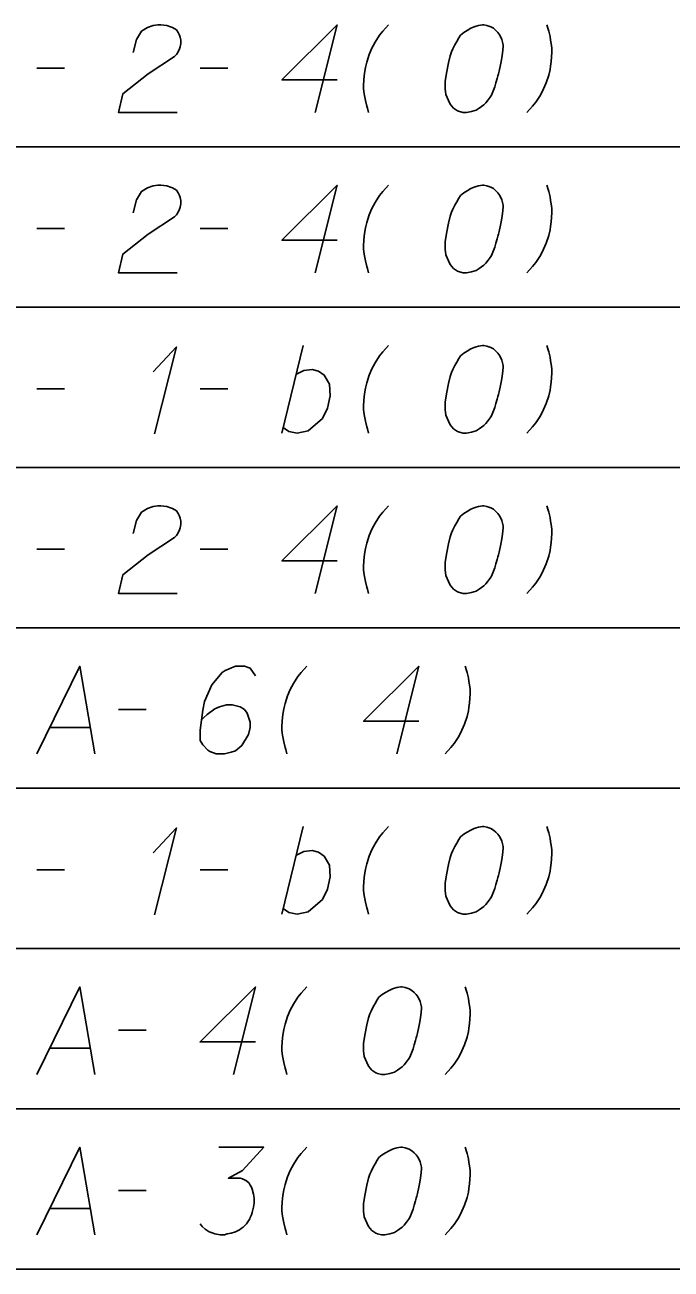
# Model space of a CAD drawing. Extents: x 2074207 to 2076812, y 516372 to 523312.
# Drawn here: x 2076453.5 to 2076488.9, y 517813.3 to 517881.6 of the extents above; entities that cross this region are included whole.
import ezdxf

# ---------------------------------------------------------------- set-up
doc = ezdxf.new("R2010")
doc.units = 0
for name, color, linetype in [('Prop DirtTable_ Soil Test Results - Outline (Major)', 7, 'Continuous'), ('Prop DirtTable_ Soil Test Results - Outline (Minor)', 7, 'Continuous'), ('Prop DirtTable_ Soil Test Results - Tx (Sample Data)', 7, 'Continuous')]:
    doc.layers.add(name, color=color, linetype=linetype)

msp = doc.modelspace()

# ---------------------------------------------------------------- linework, layer by layer
at = {"layer": 'Prop DirtTable_ Soil Test Results - Outline (Major)'}
msp.add_line((2076260.609, 517813.318), (2076811.903, 517813.318), dxfattribs=at)
at = {"layer": 'Prop DirtTable_ Soil Test Results - Outline (Minor)'}
for p, q in [((2076260.609, 517874.918), (2076811.903, 517874.918)), ((2076260.609, 517874.918), (2076811.903, 517874.918)), ((2076260.609, 517866.118), (2076811.903, 517866.118)), ((2076260.609, 517866.118), (2076811.903, 517866.118)), ((2076260.609, 517857.318), (2076811.903, 517857.318)), ((2076260.609, 517857.318), (2076811.903, 517857.318)), ((2076260.609, 517848.518), (2076811.903, 517848.518)), ((2076260.609, 517848.518), (2076811.903, 517848.518)), ((2076260.609, 517839.718), (2076811.903, 517839.718)), ((2076260.609, 517839.718), (2076811.903, 517839.718)), ((2076260.609, 517830.918), (2076811.903, 517830.918)), ((2076260.609, 517830.918), (2076811.903, 517830.918)), ((2076260.609, 517822.118), (2076811.903, 517822.118)), ((2076260.609, 517822.118), (2076811.903, 517822.118)), ((2076260.609, 517813.318), (2076811.903, 517813.318))]:
    msp.add_line(p, q, dxfattribs=at)
at = {"layer": 'Prop DirtTable_ Soil Test Results - Tx (Sample Data)'}
for points in [[(2076459.447, 517880.095), (2076459.623, 517880.813), (2076459.906, 517881.267), (2076460.223, 517881.456), (2076460.54, 517881.569), (2076460.787, 517881.607), (2076460.964, 517881.607), (2076461.281, 517881.569), (2076461.493, 517881.493), (2076461.599, 517881.456), (2076461.81, 517881.342), (2076461.916, 517881.191), (2076461.987, 517881.04), (2076462.022, 517880.926), (2076462.057, 517880.775), (2076462.057, 517880.586), (2076462.022, 517880.397), (2076461.987, 517880.284), (2076461.916, 517880.133), (2076461.81, 517879.982), (2076461.705, 517879.868), (2076460.258, 517878.923), (2076458.883, 517877.827), (2076458.636, 517876.807), (2076461.846, 517876.807)], [(2076470.629, 517878.583), (2076467.596, 517878.583), (2076470.629, 517881.607), (2076469.43, 517876.807)], [(2076473.451, 517881.607), (2076473.134, 517881.267), (2076472.958, 517881.04), (2076472.711, 517880.662), (2076472.534, 517880.322), (2076472.393, 517879.982), (2076472.252, 517879.566), (2076472.181, 517879.263), (2076472.146, 517879.075), (2076472.111, 517878.81), (2076472.076, 517878.319), (2076472.076, 517878.092), (2076472.111, 517877.827), (2076472.146, 517877.638), (2076472.181, 517877.449), (2076472.252, 517877.147), (2076472.287, 517877.034), (2076472.358, 517876.807)], [(2076478.672, 517881.607), (2076478.602, 517881.607), (2076478.39, 517881.569), (2076478.249, 517881.531), (2076478.143, 517881.493), (2076477.967, 517881.418), (2076477.755, 517881.304), (2076477.579, 517881.191), (2076477.402, 517881.04), (2076477.296, 517880.889), (2076477.191, 517880.7), (2076477.085, 517880.511), (2076476.979, 517880.284), (2076476.908, 517880.133), (2076476.838, 517879.906), (2076476.732, 517879.528), (2076476.626, 517878.961), (2076476.556, 517878.508), (2076476.556, 517878.092), (2076476.591, 517877.789), (2076476.732, 517877.449), (2076476.838, 517877.26), (2076477.014, 517877.034), (2076477.226, 517876.882), (2076477.332, 517876.845), (2076477.543, 517876.807), (2076477.72, 517876.807), (2076478.002, 517876.845), (2076478.249, 517876.92), (2076478.425, 517877.034), (2076478.672, 517877.223), (2076478.778, 517877.336), (2076478.919, 517877.487), (2076479.025, 517877.638), (2076479.095, 517877.752), (2076479.166, 517877.941), (2076479.201, 517878.016), (2076479.272, 517878.205), (2076479.342, 517878.432), (2076479.413, 517878.659), (2076479.448, 517878.81), (2076479.483, 517878.923), (2076479.519, 517879.075), (2076479.589, 517879.415), (2076479.625, 517879.604), (2076479.66, 517879.793), (2076479.695, 517880.057), (2076479.73, 517880.397), (2076479.73, 517880.511), (2076479.695, 517880.662), (2076479.66, 517880.813), (2076479.554, 517881.04), (2076479.448, 517881.191), (2076479.342, 517881.304), (2076479.201, 517881.418), (2076479.06, 517881.493), (2076478.954, 517881.531), (2076478.849, 517881.569), (2076478.672, 517881.607)], [(2076481.036, 517876.807), (2076481.353, 517877.147), (2076481.529, 517877.374), (2076481.776, 517877.752), (2076481.953, 517878.092), (2076482.094, 517878.432), (2076482.235, 517878.848), (2076482.306, 517879.15), (2076482.341, 517879.339), (2076482.376, 517879.604), (2076482.411, 517880.095), (2076482.411, 517880.322), (2076482.376, 517880.586), (2076482.341, 517880.775), (2076482.306, 517880.964), (2076482.235, 517881.267), (2076482.2, 517881.38), (2076482.129, 517881.607)], [(2076454.156, 517879.226), (2076455.672, 517879.226)], [(2076463.116, 517879.226), (2076464.632, 517879.226)], [(2076459.447, 517871.295), (2076459.623, 517872.013), (2076459.906, 517872.467), (2076460.223, 517872.656), (2076460.54, 517872.769), (2076460.787, 517872.807), (2076460.964, 517872.807), (2076461.281, 517872.769), (2076461.493, 517872.693), (2076461.599, 517872.656), (2076461.81, 517872.542), (2076461.916, 517872.391), (2076461.987, 517872.24), (2076462.022, 517872.126), (2076462.057, 517871.975), (2076462.057, 517871.786), (2076462.022, 517871.597), (2076461.987, 517871.484), (2076461.916, 517871.333), (2076461.81, 517871.182), (2076461.705, 517871.068), (2076460.258, 517870.123), (2076458.883, 517869.027), (2076458.636, 517868.007), (2076461.846, 517868.007)], [(2076470.629, 517869.783), (2076467.596, 517869.783), (2076470.629, 517872.807), (2076469.43, 517868.007)], [(2076473.451, 517872.807), (2076473.134, 517872.467), (2076472.958, 517872.24), (2076472.711, 517871.862), (2076472.534, 517871.522), (2076472.393, 517871.182), (2076472.252, 517870.766), (2076472.181, 517870.463), (2076472.146, 517870.275), (2076472.111, 517870.01), (2076472.076, 517869.519), (2076472.076, 517869.292), (2076472.111, 517869.027), (2076472.146, 517868.838), (2076472.181, 517868.649), (2076472.252, 517868.347), (2076472.287, 517868.234), (2076472.358, 517868.007)], [(2076478.672, 517872.807), (2076478.602, 517872.807), (2076478.39, 517872.769), (2076478.249, 517872.731), (2076478.143, 517872.693), (2076477.967, 517872.618), (2076477.755, 517872.504), (2076477.579, 517872.391), (2076477.402, 517872.24), (2076477.296, 517872.089), (2076477.191, 517871.9), (2076477.085, 517871.711), (2076476.979, 517871.484), (2076476.908, 517871.333), (2076476.838, 517871.106), (2076476.732, 517870.728), (2076476.626, 517870.161), (2076476.556, 517869.708), (2076476.556, 517869.292), (2076476.591, 517868.989), (2076476.732, 517868.649), (2076476.838, 517868.46), (2076477.014, 517868.234), (2076477.226, 517868.082), (2076477.332, 517868.045), (2076477.543, 517868.007), (2076477.72, 517868.007), (2076478.002, 517868.045), (2076478.249, 517868.12), (2076478.425, 517868.234), (2076478.672, 517868.423), (2076478.778, 517868.536), (2076478.919, 517868.687), (2076479.025, 517868.838), (2076479.095, 517868.952), (2076479.166, 517869.141), (2076479.201, 517869.216), (2076479.272, 517869.405), (2076479.342, 517869.632), (2076479.413, 517869.859), (2076479.448, 517870.01), (2076479.483, 517870.123), (2076479.519, 517870.275), (2076479.589, 517870.615), (2076479.625, 517870.804), (2076479.66, 517870.993), (2076479.695, 517871.257), (2076479.73, 517871.597), (2076479.73, 517871.711), (2076479.695, 517871.862), (2076479.66, 517872.013), (2076479.554, 517872.24), (2076479.448, 517872.391), (2076479.342, 517872.504), (2076479.201, 517872.618), (2076479.06, 517872.693), (2076478.954, 517872.731), (2076478.849, 517872.769), (2076478.672, 517872.807)], [(2076481.036, 517868.007), (2076481.353, 517868.347), (2076481.529, 517868.574), (2076481.776, 517868.952), (2076481.953, 517869.292), (2076482.094, 517869.632), (2076482.235, 517870.048), (2076482.306, 517870.35), (2076482.341, 517870.539), (2076482.376, 517870.804), (2076482.411, 517871.295), (2076482.411, 517871.522), (2076482.376, 517871.786), (2076482.341, 517871.975), (2076482.306, 517872.164), (2076482.235, 517872.467), (2076482.2, 517872.58), (2076482.129, 517872.807)], [(2076454.156, 517870.426), (2076455.672, 517870.426)], [(2076463.116, 517870.426), (2076464.632, 517870.426)], [(2076460.54, 517862.571), (2076461.81, 517863.931), (2076460.611, 517859.169)], [(2076467.596, 517859.207), (2076468.76, 517864.007)], [(2076473.451, 517864.007), (2076473.134, 517863.667), (2076472.958, 517863.44), (2076472.711, 517863.062), (2076472.534, 517862.722), (2076472.393, 517862.382), (2076472.252, 517861.966), (2076472.181, 517861.663), (2076472.146, 517861.475), (2076472.111, 517861.21), (2076472.076, 517860.719), (2076472.076, 517860.492), (2076472.111, 517860.227), (2076472.146, 517860.038), (2076472.181, 517859.849), (2076472.252, 517859.547), (2076472.287, 517859.434), (2076472.358, 517859.207)], [(2076478.672, 517864.007), (2076478.602, 517864.007), (2076478.39, 517863.969), (2076478.249, 517863.931), (2076478.143, 517863.893), (2076477.967, 517863.818), (2076477.755, 517863.704), (2076477.579, 517863.591), (2076477.402, 517863.44), (2076477.296, 517863.289), (2076477.191, 517863.1), (2076477.085, 517862.911), (2076476.979, 517862.684), (2076476.908, 517862.533), (2076476.838, 517862.306), (2076476.732, 517861.928), (2076476.626, 517861.361), (2076476.556, 517860.908), (2076476.556, 517860.492), (2076476.591, 517860.189), (2076476.732, 517859.849), (2076476.838, 517859.66), (2076477.014, 517859.434), (2076477.226, 517859.282), (2076477.332, 517859.245), (2076477.543, 517859.207), (2076477.72, 517859.207), (2076478.002, 517859.245), (2076478.249, 517859.32), (2076478.425, 517859.434), (2076478.672, 517859.623), (2076478.778, 517859.736), (2076478.919, 517859.887), (2076479.025, 517860.038), (2076479.095, 517860.152), (2076479.166, 517860.341), (2076479.201, 517860.416), (2076479.272, 517860.605), (2076479.342, 517860.832), (2076479.413, 517861.059), (2076479.448, 517861.21), (2076479.483, 517861.323), (2076479.519, 517861.475), (2076479.589, 517861.815), (2076479.625, 517862.004), (2076479.66, 517862.193), (2076479.695, 517862.457), (2076479.73, 517862.797), (2076479.73, 517862.911), (2076479.695, 517863.062), (2076479.66, 517863.213), (2076479.554, 517863.44), (2076479.448, 517863.591), (2076479.342, 517863.704), (2076479.201, 517863.818), (2076479.06, 517863.893), (2076478.954, 517863.931), (2076478.849, 517863.969), (2076478.672, 517864.007)], [(2076481.036, 517859.207), (2076481.353, 517859.547), (2076481.529, 517859.774), (2076481.776, 517860.152), (2076481.953, 517860.492), (2076482.094, 517860.832), (2076482.235, 517861.248), (2076482.306, 517861.55), (2076482.341, 517861.739), (2076482.376, 517862.004), (2076482.411, 517862.495), (2076482.411, 517862.722), (2076482.376, 517862.986), (2076482.341, 517863.175), (2076482.306, 517863.364), (2076482.235, 517863.667), (2076482.2, 517863.78), (2076482.129, 517864.007)], [(2076468.372, 517862.419), (2076468.795, 517862.646), (2076469.254, 517862.684), (2076469.606, 517862.608), (2076469.924, 517862.382), (2076470.206, 517861.89), (2076470.241, 517861.248), (2076470.1, 517860.567), (2076469.818, 517860), (2076469.042, 517859.32), (2076468.442, 517859.207), (2076467.984, 517859.282), (2076467.666, 517859.509)], [(2076454.156, 517861.626), (2076455.672, 517861.626)], [(2076463.116, 517861.626), (2076464.632, 517861.626)], [(2076459.447, 517853.695), (2076459.623, 517854.413), (2076459.906, 517854.867), (2076460.223, 517855.056), (2076460.54, 517855.169), (2076460.787, 517855.207), (2076460.964, 517855.207), (2076461.281, 517855.169), (2076461.493, 517855.093), (2076461.599, 517855.056), (2076461.81, 517854.942), (2076461.916, 517854.791), (2076461.987, 517854.64), (2076462.022, 517854.526), (2076462.057, 517854.375), (2076462.057, 517854.186), (2076462.022, 517853.997), (2076461.987, 517853.884), (2076461.916, 517853.733), (2076461.81, 517853.582), (2076461.705, 517853.468), (2076460.258, 517852.523), (2076458.883, 517851.427), (2076458.636, 517850.407), (2076461.846, 517850.407)], [(2076470.629, 517852.183), (2076467.596, 517852.183), (2076470.629, 517855.207), (2076469.43, 517850.407)], [(2076473.451, 517855.207), (2076473.134, 517854.867), (2076472.958, 517854.64), (2076472.711, 517854.262), (2076472.534, 517853.922), (2076472.393, 517853.582), (2076472.252, 517853.166), (2076472.181, 517852.863), (2076472.146, 517852.675), (2076472.111, 517852.41), (2076472.076, 517851.919), (2076472.076, 517851.692), (2076472.111, 517851.427), (2076472.146, 517851.238), (2076472.181, 517851.049), (2076472.252, 517850.747), (2076472.287, 517850.634), (2076472.358, 517850.407)], [(2076478.672, 517855.207), (2076478.602, 517855.207), (2076478.39, 517855.169), (2076478.249, 517855.131), (2076478.143, 517855.093), (2076477.967, 517855.018), (2076477.755, 517854.904), (2076477.579, 517854.791), (2076477.402, 517854.64), (2076477.296, 517854.489), (2076477.191, 517854.3), (2076477.085, 517854.111), (2076476.979, 517853.884), (2076476.908, 517853.733), (2076476.838, 517853.506), (2076476.732, 517853.128), (2076476.626, 517852.561), (2076476.556, 517852.108), (2076476.556, 517851.692), (2076476.591, 517851.389), (2076476.732, 517851.049), (2076476.838, 517850.86), (2076477.014, 517850.634), (2076477.226, 517850.482), (2076477.332, 517850.445), (2076477.543, 517850.407), (2076477.72, 517850.407), (2076478.002, 517850.445), (2076478.249, 517850.52), (2076478.425, 517850.634), (2076478.672, 517850.823), (2076478.778, 517850.936), (2076478.919, 517851.087), (2076479.025, 517851.238), (2076479.095, 517851.352), (2076479.166, 517851.541), (2076479.201, 517851.616), (2076479.272, 517851.805), (2076479.342, 517852.032), (2076479.413, 517852.259), (2076479.448, 517852.41), (2076479.483, 517852.523), (2076479.519, 517852.675), (2076479.589, 517853.015), (2076479.625, 517853.204), (2076479.66, 517853.393), (2076479.695, 517853.657), (2076479.73, 517853.997), (2076479.73, 517854.111), (2076479.695, 517854.262), (2076479.66, 517854.413), (2076479.554, 517854.64), (2076479.448, 517854.791), (2076479.342, 517854.904), (2076479.201, 517855.018), (2076479.06, 517855.093), (2076478.954, 517855.131), (2076478.849, 517855.169), (2076478.672, 517855.207)], [(2076481.036, 517850.407), (2076481.353, 517850.747), (2076481.529, 517850.974), (2076481.776, 517851.352), (2076481.953, 517851.692), (2076482.094, 517852.032), (2076482.235, 517852.448), (2076482.306, 517852.75), (2076482.341, 517852.939), (2076482.376, 517853.204), (2076482.411, 517853.695), (2076482.411, 517853.922), (2076482.376, 517854.186), (2076482.341, 517854.375), (2076482.306, 517854.564), (2076482.235, 517854.867), (2076482.2, 517854.98), (2076482.129, 517855.207)], [(2076454.156, 517852.826), (2076455.672, 517852.826)], [(2076463.116, 517852.826), (2076464.632, 517852.826)], [(2076454.156, 517841.607), (2076456.519, 517846.407), (2076457.33, 517841.607)], [(2076466.149, 517845.878), (2076465.867, 517846.293), (2076465.55, 517846.407), (2076465.056, 517846.407), (2076464.703, 517846.256), (2076464.491, 517846.18), (2076464.315, 517846.067), (2076463.751, 517845.386), (2076463.363, 517844.479), (2076463.257, 517843.988), (2076463.116, 517842.892), (2076463.116, 517842.325), (2076463.257, 517842.098), (2076463.539, 517841.796), (2076463.645, 517841.72), (2076463.998, 517841.607), (2076464.456, 517841.607), (2076464.809, 517841.682), (2076465.056, 517841.758), (2076465.409, 517842.06), (2076465.761, 517842.665), (2076465.867, 517843.043), (2076465.867, 517843.345), (2076465.691, 517843.837), (2076465.55, 517844.026), (2076465.303, 517844.177), (2076464.879, 517844.29), (2076464.562, 517844.29), (2076464.174, 517844.177), (2076463.927, 517844.063), (2076463.504, 517843.761), (2076463.292, 517843.572), (2076463.186, 517843.459)], [(2076468.971, 517846.407), (2076468.654, 517846.067), (2076468.478, 517845.84), (2076468.231, 517845.462), (2076468.054, 517845.122), (2076467.913, 517844.782), (2076467.772, 517844.366), (2076467.701, 517844.063), (2076467.666, 517843.875), (2076467.631, 517843.61), (2076467.596, 517843.119), (2076467.596, 517842.892), (2076467.631, 517842.627), (2076467.666, 517842.438), (2076467.701, 517842.249), (2076467.772, 517841.947), (2076467.807, 517841.834), (2076467.878, 517841.607)], [(2076475.109, 517843.383), (2076472.076, 517843.383), (2076475.109, 517846.407), (2076473.91, 517841.607)], [(2076476.556, 517841.607), (2076476.873, 517841.947), (2076477.049, 517842.174), (2076477.296, 517842.552), (2076477.473, 517842.892), (2076477.614, 517843.232), (2076477.755, 517843.648), (2076477.826, 517843.95), (2076477.861, 517844.139), (2076477.896, 517844.404), (2076477.931, 517844.895), (2076477.931, 517845.122), (2076477.896, 517845.386), (2076477.861, 517845.575), (2076477.826, 517845.764), (2076477.755, 517846.067), (2076477.72, 517846.18), (2076477.649, 517846.407)], [(2076458.636, 517844.026), (2076460.152, 517844.026)], [(2076454.861, 517843.043), (2076457.083, 517843.043)], [(2076460.54, 517836.171), (2076461.81, 517837.531), (2076460.611, 517832.769)], [(2076467.596, 517832.807), (2076468.76, 517837.607)], [(2076473.451, 517837.607), (2076473.134, 517837.267), (2076472.958, 517837.04), (2076472.711, 517836.662), (2076472.534, 517836.322), (2076472.393, 517835.982), (2076472.252, 517835.566), (2076472.181, 517835.263), (2076472.146, 517835.075), (2076472.111, 517834.81), (2076472.076, 517834.319), (2076472.076, 517834.092), (2076472.111, 517833.827), (2076472.146, 517833.638), (2076472.181, 517833.449), (2076472.252, 517833.147), (2076472.287, 517833.034), (2076472.358, 517832.807)], [(2076478.672, 517837.607), (2076478.602, 517837.607), (2076478.39, 517837.569), (2076478.249, 517837.531), (2076478.143, 517837.493), (2076477.967, 517837.418), (2076477.755, 517837.304), (2076477.579, 517837.191), (2076477.402, 517837.04), (2076477.296, 517836.889), (2076477.191, 517836.7), (2076477.085, 517836.511), (2076476.979, 517836.284), (2076476.908, 517836.133), (2076476.838, 517835.906), (2076476.732, 517835.528), (2076476.626, 517834.961), (2076476.556, 517834.508), (2076476.556, 517834.092), (2076476.591, 517833.789), (2076476.732, 517833.449), (2076476.838, 517833.26), (2076477.014, 517833.034), (2076477.226, 517832.882), (2076477.332, 517832.845), (2076477.543, 517832.807), (2076477.72, 517832.807), (2076478.002, 517832.845), (2076478.249, 517832.92), (2076478.425, 517833.034), (2076478.672, 517833.223), (2076478.778, 517833.336), (2076478.919, 517833.487), (2076479.025, 517833.638), (2076479.095, 517833.752), (2076479.166, 517833.941), (2076479.201, 517834.016), (2076479.272, 517834.205), (2076479.342, 517834.432), (2076479.413, 517834.659), (2076479.448, 517834.81), (2076479.483, 517834.923), (2076479.519, 517835.075), (2076479.589, 517835.415), (2076479.625, 517835.604), (2076479.66, 517835.793), (2076479.695, 517836.057), (2076479.73, 517836.397), (2076479.73, 517836.511), (2076479.695, 517836.662), (2076479.66, 517836.813), (2076479.554, 517837.04), (2076479.448, 517837.191), (2076479.342, 517837.304), (2076479.201, 517837.418), (2076479.06, 517837.493), (2076478.954, 517837.531), (2076478.849, 517837.569), (2076478.672, 517837.607)], [(2076481.036, 517832.807), (2076481.353, 517833.147), (2076481.529, 517833.374), (2076481.776, 517833.752), (2076481.953, 517834.092), (2076482.094, 517834.432), (2076482.235, 517834.848), (2076482.306, 517835.15), (2076482.341, 517835.339), (2076482.376, 517835.604), (2076482.411, 517836.095), (2076482.411, 517836.322), (2076482.376, 517836.586), (2076482.341, 517836.775), (2076482.306, 517836.964), (2076482.235, 517837.267), (2076482.2, 517837.38), (2076482.129, 517837.607)], [(2076468.372, 517836.019), (2076468.795, 517836.246), (2076469.254, 517836.284), (2076469.606, 517836.208), (2076469.924, 517835.982), (2076470.206, 517835.49), (2076470.241, 517834.848), (2076470.1, 517834.167), (2076469.818, 517833.6), (2076469.042, 517832.92), (2076468.442, 517832.807), (2076467.984, 517832.882), (2076467.666, 517833.109)], [(2076454.156, 517835.226), (2076455.672, 517835.226)], [(2076463.116, 517835.226), (2076464.632, 517835.226)], [(2076454.156, 517824.007), (2076456.519, 517828.807), (2076457.33, 517824.007)], [(2076466.149, 517825.783), (2076463.116, 517825.783), (2076466.149, 517828.807), (2076464.95, 517824.007)], [(2076468.971, 517828.807), (2076468.654, 517828.467), (2076468.478, 517828.24), (2076468.231, 517827.862), (2076468.054, 517827.522), (2076467.913, 517827.182), (2076467.772, 517826.766), (2076467.701, 517826.463), (2076467.666, 517826.275), (2076467.631, 517826.01), (2076467.596, 517825.519), (2076467.596, 517825.292), (2076467.631, 517825.027), (2076467.666, 517824.838), (2076467.701, 517824.649), (2076467.772, 517824.347), (2076467.807, 517824.234), (2076467.878, 517824.007)], [(2076474.192, 517828.807), (2076474.122, 517828.807), (2076473.91, 517828.769), (2076473.769, 517828.731), (2076473.663, 517828.693), (2076473.487, 517828.618), (2076473.275, 517828.504), (2076473.099, 517828.391), (2076472.922, 517828.24), (2076472.816, 517828.089), (2076472.711, 517827.9), (2076472.605, 517827.711), (2076472.499, 517827.484), (2076472.428, 517827.333), (2076472.358, 517827.106), (2076472.252, 517826.728), (2076472.146, 517826.161), (2076472.076, 517825.708), (2076472.076, 517825.292), (2076472.111, 517824.989), (2076472.252, 517824.649), (2076472.358, 517824.46), (2076472.534, 517824.234), (2076472.746, 517824.082), (2076472.852, 517824.045), (2076473.063, 517824.007), (2076473.24, 517824.007), (2076473.522, 517824.045), (2076473.769, 517824.12), (2076473.945, 517824.234), (2076474.192, 517824.423), (2076474.298, 517824.536), (2076474.439, 517824.687), (2076474.545, 517824.838), (2076474.615, 517824.952), (2076474.686, 517825.141), (2076474.721, 517825.216), (2076474.792, 517825.405), (2076474.862, 517825.632), (2076474.933, 517825.859), (2076474.968, 517826.01), (2076475.003, 517826.123), (2076475.039, 517826.275), (2076475.109, 517826.615), (2076475.145, 517826.804), (2076475.18, 517826.993), (2076475.215, 517827.257), (2076475.25, 517827.597), (2076475.25, 517827.711), (2076475.215, 517827.862), (2076475.18, 517828.013), (2076475.074, 517828.24), (2076474.968, 517828.391), (2076474.862, 517828.504), (2076474.721, 517828.618), (2076474.58, 517828.693), (2076474.474, 517828.731), (2076474.369, 517828.769), (2076474.192, 517828.807)], [(2076476.556, 517824.007), (2076476.873, 517824.347), (2076477.049, 517824.574), (2076477.296, 517824.952), (2076477.473, 517825.292), (2076477.614, 517825.632), (2076477.755, 517826.048), (2076477.826, 517826.35), (2076477.861, 517826.539), (2076477.896, 517826.804), (2076477.931, 517827.295), (2076477.931, 517827.522), (2076477.896, 517827.786), (2076477.861, 517827.975), (2076477.826, 517828.164), (2076477.755, 517828.467), (2076477.72, 517828.58), (2076477.649, 517828.807)], [(2076458.636, 517826.426), (2076460.152, 517826.426)], [(2076454.861, 517825.443), (2076457.083, 517825.443)], [(2076454.156, 517815.207), (2076456.519, 517820.007), (2076457.33, 517815.207)], [(2076464.139, 517820.007), (2076466.608, 517820.007), (2076465.444, 517818.722), (2076464.668, 517818.306), (2076465.303, 517818.306), (2076465.444, 517818.268), (2076465.514, 517818.23), (2076465.585, 517818.193), (2076465.655, 517818.155), (2076465.797, 517818.041), (2076465.867, 517817.928), (2076465.938, 517817.815), (2076465.973, 517817.701), (2076466.043, 517817.437), (2076466.079, 517817.21), (2076466.079, 517817.097), (2076466.079, 517816.945), (2076466.043, 517816.719), (2076466.008, 517816.567), (2076465.973, 517816.416), (2076465.938, 517816.303), (2076465.902, 517816.227), (2076465.867, 517816.152), (2076465.832, 517816.076), (2076465.761, 517815.963), (2076465.655, 517815.812), (2076465.55, 517815.698), (2076465.479, 517815.623), (2076465.373, 517815.547), (2076465.267, 517815.471), (2076465.126, 517815.396), (2076465.056, 517815.358), (2076464.809, 517815.282), (2076464.597, 517815.245), (2076464.456, 517815.207), (2076464.209, 517815.207), (2076463.927, 517815.245), (2076463.821, 517815.282), (2076463.715, 517815.32), (2076463.609, 517815.358), (2076463.504, 517815.434), (2076463.398, 517815.509), (2076463.221, 517815.66), (2076463.116, 517815.812)], [(2076468.971, 517820.007), (2076468.654, 517819.667), (2076468.478, 517819.44), (2076468.231, 517819.062), (2076468.054, 517818.722), (2076467.913, 517818.382), (2076467.772, 517817.966), (2076467.701, 517817.663), (2076467.666, 517817.475), (2076467.631, 517817.21), (2076467.596, 517816.719), (2076467.596, 517816.492), (2076467.631, 517816.227), (2076467.666, 517816.038), (2076467.701, 517815.849), (2076467.772, 517815.547), (2076467.807, 517815.434), (2076467.878, 517815.207)], [(2076474.192, 517820.007), (2076474.122, 517820.007), (2076473.91, 517819.969), (2076473.769, 517819.931), (2076473.663, 517819.893), (2076473.487, 517819.818), (2076473.275, 517819.704), (2076473.099, 517819.591), (2076472.922, 517819.44), (2076472.816, 517819.289), (2076472.711, 517819.1), (2076472.605, 517818.911), (2076472.499, 517818.684), (2076472.428, 517818.533), (2076472.358, 517818.306), (2076472.252, 517817.928), (2076472.146, 517817.361), (2076472.076, 517816.908), (2076472.076, 517816.492), (2076472.111, 517816.189), (2076472.252, 517815.849), (2076472.358, 517815.66), (2076472.534, 517815.434), (2076472.746, 517815.282), (2076472.852, 517815.245), (2076473.063, 517815.207), (2076473.24, 517815.207), (2076473.522, 517815.245), (2076473.769, 517815.32), (2076473.945, 517815.434), (2076474.192, 517815.623), (2076474.298, 517815.736), (2076474.439, 517815.887), (2076474.545, 517816.038), (2076474.615, 517816.152), (2076474.686, 517816.341), (2076474.721, 517816.416), (2076474.792, 517816.605), (2076474.862, 517816.832), (2076474.933, 517817.059), (2076474.968, 517817.21), (2076475.003, 517817.323), (2076475.039, 517817.475), (2076475.109, 517817.815), (2076475.145, 517818.004), (2076475.18, 517818.193), (2076475.215, 517818.457), (2076475.25, 517818.797), (2076475.25, 517818.911), (2076475.215, 517819.062), (2076475.18, 517819.213), (2076475.074, 517819.44), (2076474.968, 517819.591), (2076474.862, 517819.704), (2076474.721, 517819.818), (2076474.58, 517819.893), (2076474.474, 517819.931), (2076474.369, 517819.969), (2076474.192, 517820.007)], [(2076476.556, 517815.207), (2076476.873, 517815.547), (2076477.049, 517815.774), (2076477.296, 517816.152), (2076477.473, 517816.492), (2076477.614, 517816.832), (2076477.755, 517817.248), (2076477.826, 517817.55), (2076477.861, 517817.739), (2076477.896, 517818.004), (2076477.931, 517818.495), (2076477.931, 517818.722), (2076477.896, 517818.986), (2076477.861, 517819.175), (2076477.826, 517819.364), (2076477.755, 517819.667), (2076477.72, 517819.78), (2076477.649, 517820.007)], [(2076458.636, 517817.626), (2076460.152, 517817.626)], [(2076454.861, 517816.643), (2076457.083, 517816.643)]]:
    msp.add_lwpolyline(points, dxfattribs=at)

doc.saveas('drawing.dxf')
